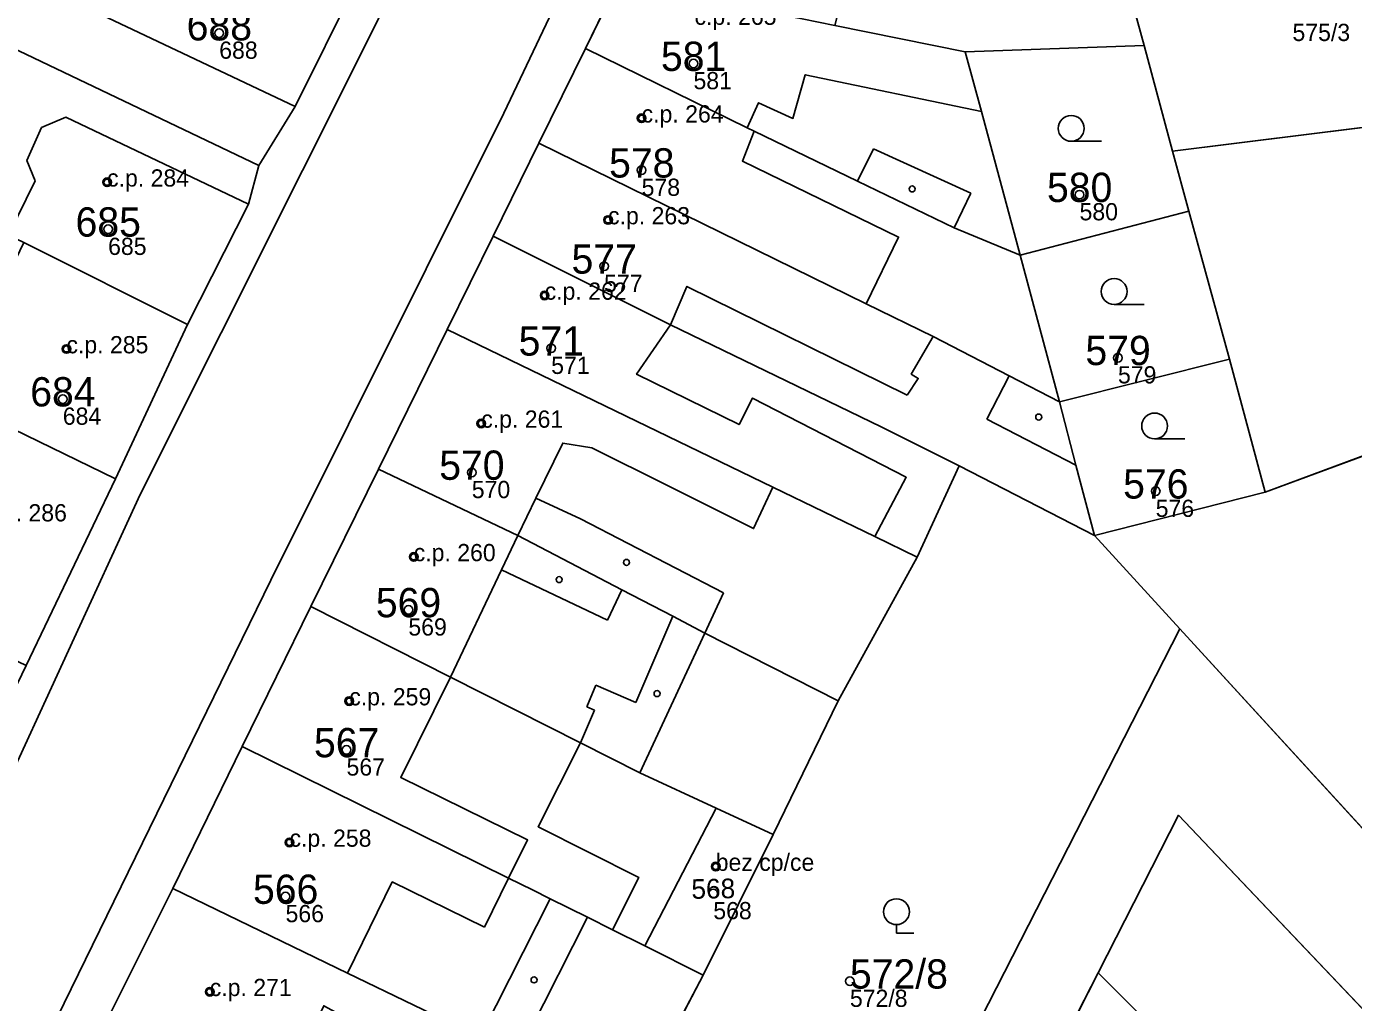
# Model space of a CAD drawing. Extents: x -603967 to -594699, y -1179315 to -1165625.
# Drawn here: x -598427.8 to -598350.8, y -1172329 to -1172272.3 of the extents above; entities that cross this region are included whole.
import ezdxf

# ---------------------------------------------------------------- set-up
doc = ezdxf.new("R2010")
doc.units = 0
for name, color, linetype in [('Definiční body', 7, 'Continuous'), ('Hranice parcel', 7, 'Continuous'), ('Parcelní čísla', 7, 'Continuous'), ('Polygon budovy', 7, 'Continuous'), ('Polygon parcely', 7, 'Continuous'), ('Vnitřní kresba', 7, 'Continuous'), ('Značky budov', 7, 'Continuous'), ('Značky kultur', 7, 'Continuous')]:
    doc.layers.add(name, color=color, linetype=linetype)

msp = doc.modelspace()

# ---------------------------------------------------------------- linework, layer by layer
at = {"layer": 'Definiční body'}
for centre in [(-598416.61, -1172272.66994), (-598389.08, -1172274.43994), (-598392.09, -1172277.60994), (-598392.09, -1172280.62994), (-598423.12, -1172281.32994), (-598366.67, -1172282.04994), (-598394.04, -1172283.51994), (-598423.06, -1172284.05994), (-598394.27, -1172286.20994), (-598397.72, -1172287.89994), (-598425.48, -1172291.00994), (-598397.34, -1172290.96994), (-598364.44, -1172291.51994), (-598425.69, -1172293.91994), (-598401.4, -1172295.32994), (-598401.95, -1172298.17994), (-598362.25, -1172299.26994), (-598405.32, -1172303.07994), (-598405.63, -1172306.15994), (-598409.06, -1172311.44994), (-598409.22, -1172314.28994), (-598412.53, -1172319.65994), (-598387.79, -1172321.05994), (-598412.76, -1172322.79994), (-598387.93, -1172322.62994), (-598417.16, -1172328.32994), (-598380, -1172327.71994)]:
    msp.add_circle(centre, 0.25, dxfattribs=at)
at = {"layer": 'Hranice parcel'}
for p, q in [((-598392.5, -1172267.69), (-598395.34, -1172273.56)), ((-598373.3, -1172273.75), (-598380.87, -1172272.23)), ((-598362.91, -1172273.38), (-598373.3, -1172273.75)), ((-598362.91, -1172273.38), (-598361.28, -1172279.52)), ((-598398.06, -1172279.06), (-598395.34, -1172273.56)), ((-598328.59, -1172275.46), (-598361.28, -1172279.52)), ((-598400.7, -1172284.45), (-598398.06, -1172279.06)), ((-598361.28, -1172279.52), (-598360.33, -1172283.01)), ((-598360.33, -1172283.01), (-598370.11, -1172285.56)), ((-598360.33, -1172283.01), (-598357.97, -1172291.6)), ((-598373.95, -1172283.97), (-598370.11, -1172285.56)), ((-598403.38, -1172289.88), (-598400.7, -1172284.45)), ((-598367.84, -1172294.08), (-598370.11, -1172285.56)), ((-598323.75, -1172287.38), (-598355.9, -1172299.33)), ((-598422.63, -1172298.54), (-598418.46, -1172289.59)), ((-598407.36, -1172297.98), (-598403.38, -1172289.88)), ((-598357.97, -1172291.6), (-598367.84, -1172294.08)), ((-598357.97, -1172291.6), (-598355.9, -1172299.33)), ((-598373.65, -1172297.79), (-598378.18, -1172295.53)), ((-598411.29, -1172305.97), (-598407.36, -1172297.98)), ((-598399.28, -1172301.84), (-598407.36, -1172297.98)), ((-598376.1, -1172303.09), (-598373.65, -1172297.79)), ((-598373.65, -1172297.79), (-598365.81, -1172301.83)), ((-598422.63, -1172298.54), (-598427.81, -1172309.38)), ((-598355.9, -1172299.33), (-598365.81, -1172301.83)), ((-598365.81, -1172301.83), (-598360.84, -1172307.26)), ((-598380.69, -1172311.44), (-598376.1, -1172303.09)), ((-598411.29, -1172305.97), (-598415.28, -1172314.08)), ((-598403.19, -1172310.07), (-598411.29, -1172305.97)), ((-598360.84, -1172307.26), (-598313.38, -1172359.14)), ((-598395.64, -1172313.87), (-598403.19, -1172310.07)), ((-598384.46, -1172319.19), (-598380.69, -1172311.44)), ((-598419.31, -1172322.33), (-598415.28, -1172314.08)), ((-598398.1, -1172318.75), (-598395.64, -1172313.87)), ((-598392.2, -1172315.61), (-598395.64, -1172313.87)), ((-598365.59, -1172327.23), (-598360.92, -1172318.08)), ((-598360.92, -1172318.08), (-598311.73, -1172369.89)), ((-598388.52, -1172327.37), (-598384.46, -1172319.19)), ((-598419.31, -1172322.33), (-598424.24, -1172332.21)), ((-598395.23, -1172324), (-598393.78, -1172324.73)), ((-598392.73, -1172335.38), (-598388.52, -1172327.37)), ((-598371.33, -1172338.45), (-598365.59, -1172327.23)), ((-598365.59, -1172327.23), (-598323.27, -1172369.42))]:
    msp.add_line(p, q, dxfattribs=at)
for points in [[(-598366.65, -1172259.71), (-598365.83, -1172262.83), (-598362.91, -1172273.38)], [(-598414.31, -1172280.36), (-598412.21, -1172276.94), (-598408.69, -1172269.86)], [(-598414.31, -1172280.36), (-598432.19, -1172271.82), (-598437.21, -1172270.93)], [(-598395.34, -1172273.56), (-598385.97, -1172278.16), (-598385.56, -1172278.36), (-598379.55, -1172281.26), (-598373.95, -1172283.97)], [(-598370.11, -1172285.56), (-598372.36, -1172277.22), (-598373.3, -1172273.75)], [(-598367.84, -1172294.08), (-598370.75, -1172292.57), (-598375.16, -1172290.29), (-598379.05, -1172288.38), (-598398.06, -1172279.06)], [(-598418.46, -1172289.59), (-598427.96, -1172284.82), (-598428.84, -1172284.41), (-598434.5, -1172281.55), (-598435.38, -1172281.18), (-598436.63, -1172280.89), (-598439.38, -1172280.37)], [(-598418.46, -1172289.59), (-598414.92, -1172282.6), (-598414.31, -1172280.36)], [(-598378.18, -1172295.53), (-598390.42, -1172289.6), (-598400.7, -1172284.45)], [(-598448.34, -1172288.7), (-598444.56, -1172289.23), (-598444.08, -1172289.3), (-598440.59, -1172289.84), (-598435.95, -1172292.08), (-598432.3, -1172293.85), (-598422.63, -1172298.54)], [(-598376.1, -1172303.09), (-598378.55, -1172301.9), (-598384.47, -1172299.04), (-598403.38, -1172289.88)], [(-598367.84, -1172294.08), (-598366.88, -1172297.76), (-598365.81, -1172301.83)], [(-598380.69, -1172311.44), (-598388.42, -1172307.5), (-598390.28, -1172306.53), (-598393.24, -1172304.99), (-598399.28, -1172301.84)], [(-598360.84, -1172307.26), (-598375.65, -1172336.24), (-598371.33, -1172338.45)], [(-598415.28, -1172314.08), (-598399.81, -1172321.74), (-598398.43, -1172322.42), (-598397.4, -1172322.93), (-598395.23, -1172324)], [(-598384.46, -1172319.19), (-598387.76, -1172317.66), (-598392.2, -1172315.61)], [(-598393.78, -1172324.73), (-598392.25, -1172321.7), (-598398.1, -1172318.75)], [(-598399.29, -1172332.02), (-598401.47, -1172330.97), (-598409.17, -1172327.24), (-598419.31, -1172322.33)], [(-598393.78, -1172324.73), (-598391.91, -1172325.67), (-598388.52, -1172327.37)]]:
    msp.add_lwpolyline(points, dxfattribs=at)
at = {"layer": 'Polygon budovy'}
for points in [[(-598423.45, -1172271.61), (-598412.21, -1172276.94), (-598408.69, -1172269.86), (-598417.91, -1172265.24), (-598426.66, -1172261.15), (-598427.25, -1172261.03), (-598428.65, -1172263.68), (-598421.31, -1172267.17)], [(-598380.87, -1172272.23), (-598382.78, -1172271.85), (-598384.69, -1172271.47), (-598392.5, -1172267.69), (-598395.34, -1172273.56), (-598385.97, -1172278.16), (-598385.31, -1172276.71), (-598383.31, -1172277.62), (-598382.59, -1172275.09), (-598372.36, -1172277.22), (-598373.3, -1172273.75)], [(-598398.06, -1172279.06), (-598379.05, -1172288.38), (-598377.17, -1172284.51), (-598386.24, -1172280.1), (-598385.56, -1172278.36), (-598385.97, -1172278.16), (-598395.34, -1172273.56)], [(-598427.3, -1172281.25), (-598428.84, -1172284.41), (-598427.96, -1172284.82), (-598418.46, -1172289.59), (-598414.92, -1172282.6), (-598425.51, -1172277.55), (-598426.92, -1172278.15), (-598427.78, -1172280.06)], [(-598376.67, -1172293.7), (-598376.03, -1172292.72), (-598376.44, -1172292.47), (-598375.16, -1172290.29), (-598379.05, -1172288.38), (-598398.06, -1172279.06), (-598400.7, -1172284.45), (-598390.42, -1172289.6), (-598389.46, -1172287.38)], [(-598418.46, -1172289.59), (-598427.96, -1172284.82), (-598432.3, -1172293.85), (-598422.63, -1172298.54)], [(-598403.38, -1172289.88), (-598384.47, -1172299.04), (-598378.55, -1172301.9), (-598376.73, -1172298.46), (-598385.65, -1172293.86), (-598386.43, -1172295.4), (-598392.38, -1172292.48), (-598390.42, -1172289.6), (-598400.7, -1172284.45)], [(-598407.36, -1172297.98), (-598399.28, -1172301.84), (-598398.23, -1172299.67), (-598396.67, -1172296.47), (-598394.98, -1172296.74), (-598390.59, -1172298.94), (-598385.59, -1172301.44), (-598384.47, -1172299.04), (-598403.38, -1172289.88)], [(-598437.89, -1172304.57), (-598427.81, -1172309.38), (-598422.63, -1172298.54), (-598432.3, -1172293.85), (-598435.95, -1172292.08), (-598437.23, -1172294.54), (-598433.53, -1172296.26)], [(-598411.29, -1172305.97), (-598403.19, -1172310.07), (-598400.23, -1172303.84), (-598399.28, -1172301.84), (-598407.36, -1172297.98)], [(-598411.29, -1172305.97), (-598415.28, -1172314.08), (-598399.81, -1172321.74), (-598398.71, -1172319.51), (-598406.07, -1172315.88), (-598403.19, -1172310.07)], [(-598401.21, -1172324.58), (-598399.81, -1172321.74), (-598415.28, -1172314.08), (-598419.31, -1172322.33), (-598409.17, -1172327.24), (-598406.57, -1172321.95)], [(-598391.91, -1172325.67), (-598388.52, -1172327.37), (-598384.46, -1172319.19), (-598387.76, -1172317.66)], [(-598415.9, -1172336.37), (-598413.87, -1172337.85), (-598410.44, -1172340.35), (-598410.36, -1172340.23), (-598408.79, -1172337.92), (-598413.3, -1172334.77), (-598410.54, -1172329.14), (-598408.22, -1172330.41), (-598408.47, -1172330.87), (-598400.6, -1172334.62), (-598399.29, -1172332.02), (-598401.47, -1172330.97), (-598409.17, -1172327.24), (-598419.31, -1172322.33), (-598424.24, -1172332.21)]]:
    msp.add_lwpolyline(points, close=True, dxfattribs=at)
at = {"layer": 'Polygon parcely'}
for points in [[(-598408.69, -1172269.86), (-598417.91, -1172265.24), (-598426.66, -1172261.15), (-598427.25, -1172261.03), (-598430.91, -1172260.29), (-598433.56, -1172259.82), (-598438.76, -1172258.91), (-598438.72, -1172260.97), (-598438.64, -1172265.04), (-598436.29, -1172265.6), (-598436.53, -1172266.99), (-598437.21, -1172270.93), (-598432.19, -1172271.82), (-598414.31, -1172280.36), (-598412.21, -1172276.94)], [(-598371.28, -1172259.28), (-598371.7, -1172262.69), (-598378.36, -1172262.22), (-598380.87, -1172272.23), (-598373.3, -1172273.75), (-598362.91, -1172273.38), (-598365.83, -1172262.83), (-598366.65, -1172259.71), (-598370.21, -1172259.38)], [(-598362.91, -1172273.38), (-598361.28, -1172279.52), (-598328.59, -1172275.46), (-598333.42, -1172263.54), (-598336.99, -1172263.17), (-598343.78, -1172262.27), (-598350.31, -1172261.47), (-598356.97, -1172260.73), (-598363.66, -1172259.92), (-598366.65, -1172259.71), (-598365.83, -1172262.83)], [(-598385.97, -1172278.16), (-598385.56, -1172278.36), (-598379.55, -1172281.26), (-598373.95, -1172283.97), (-598370.11, -1172285.56), (-598372.36, -1172277.22), (-598373.3, -1172273.75), (-598380.87, -1172272.23), (-598382.78, -1172271.85), (-598384.69, -1172271.47), (-598392.5, -1172267.69), (-598395.34, -1172273.56)], [(-598432.19, -1172271.82), (-598437.21, -1172270.93), (-598437.95, -1172274.15), (-598439.38, -1172280.37), (-598436.63, -1172280.89), (-598435.38, -1172281.18), (-598434.5, -1172281.55), (-598428.84, -1172284.41), (-598427.96, -1172284.82), (-598418.46, -1172289.59), (-598414.92, -1172282.6), (-598414.31, -1172280.36)], [(-598362.91, -1172273.38), (-598373.3, -1172273.75), (-598372.36, -1172277.22), (-598370.11, -1172285.56), (-598360.33, -1172283.01), (-598361.28, -1172279.52)], [(-598367.84, -1172294.08), (-598370.11, -1172285.56), (-598373.95, -1172283.97), (-598379.55, -1172281.26), (-598385.56, -1172278.36), (-598385.97, -1172278.16), (-598395.34, -1172273.56), (-598398.06, -1172279.06), (-598379.05, -1172288.38), (-598375.16, -1172290.29), (-598370.75, -1172292.57)], [(-598328.59, -1172275.46), (-598361.28, -1172279.52), (-598360.33, -1172283.01), (-598357.97, -1172291.6), (-598355.9, -1172299.33), (-598323.75, -1172287.38)], [(-598427.96, -1172284.82), (-598428.84, -1172284.41), (-598434.5, -1172281.55), (-598435.38, -1172281.18), (-598436.63, -1172280.89), (-598439.38, -1172280.37), (-598442.46, -1172279.75), (-598446.73, -1172279.15), (-598448.34, -1172288.7), (-598444.56, -1172289.23), (-598444.08, -1172289.3), (-598440.59, -1172289.84), (-598435.95, -1172292.08), (-598432.3, -1172293.85), (-598422.63, -1172298.54), (-598418.46, -1172289.59)], [(-598373.65, -1172297.79), (-598365.81, -1172301.83), (-598366.88, -1172297.76), (-598367.84, -1172294.08), (-598370.75, -1172292.57), (-598375.16, -1172290.29), (-598379.05, -1172288.38), (-598398.06, -1172279.06), (-598400.7, -1172284.45), (-598390.42, -1172289.6), (-598378.18, -1172295.53)], [(-598360.33, -1172283.01), (-598370.11, -1172285.56), (-598367.84, -1172294.08), (-598357.97, -1172291.6)], [(-598376.1, -1172303.09), (-598373.65, -1172297.79), (-598378.18, -1172295.53), (-598390.42, -1172289.6), (-598400.7, -1172284.45), (-598403.38, -1172289.88), (-598384.47, -1172299.04), (-598378.55, -1172301.9)], [(-598360.84, -1172307.26), (-598313.38, -1172359.14), (-598306.89, -1172353.49), (-598294.59, -1172342.79), (-598291.99, -1172340.53), (-598317.36, -1172294.5), (-598319.17, -1172285.68), (-598323.75, -1172287.38), (-598355.9, -1172299.33), (-598365.81, -1172301.83)], [(-598448.34, -1172288.7), (-598450.25, -1172300.1), (-598447.75, -1172300.41), (-598445.79, -1172300.66), (-598437.89, -1172304.57), (-598427.81, -1172309.38), (-598422.63, -1172298.54), (-598432.3, -1172293.85), (-598435.95, -1172292.08), (-598440.59, -1172289.84), (-598444.08, -1172289.3), (-598444.56, -1172289.23)], [(-598380.69, -1172311.44), (-598376.1, -1172303.09), (-598378.55, -1172301.9), (-598384.47, -1172299.04), (-598403.38, -1172289.88), (-598407.36, -1172297.98), (-598399.28, -1172301.84), (-598393.24, -1172304.99), (-598390.28, -1172306.53), (-598388.42, -1172307.5)], [(-598367.84, -1172294.08), (-598366.88, -1172297.76), (-598365.81, -1172301.83), (-598355.9, -1172299.33), (-598357.97, -1172291.6)], [(-598380.69, -1172311.44), (-598388.42, -1172307.5), (-598390.28, -1172306.53), (-598393.24, -1172304.99), (-598399.28, -1172301.84), (-598407.36, -1172297.98), (-598411.29, -1172305.97), (-598403.19, -1172310.07), (-598395.64, -1172313.87), (-598392.2, -1172315.61), (-598387.76, -1172317.66), (-598384.46, -1172319.19)], [(-598399.12, -1172347.88), (-598382.27, -1172359.81), (-598376.82, -1172349.2), (-598371.33, -1172338.45), (-598375.65, -1172336.24), (-598360.84, -1172307.26), (-598365.81, -1172301.83), (-598373.65, -1172297.79), (-598376.1, -1172303.09), (-598380.69, -1172311.44), (-598384.46, -1172319.19), (-598388.52, -1172327.37), (-598392.73, -1172335.38)], [(-598403.19, -1172310.07), (-598411.29, -1172305.97), (-598415.28, -1172314.08), (-598399.81, -1172321.74), (-598398.43, -1172322.42), (-598397.4, -1172322.93), (-598395.23, -1172324), (-598393.78, -1172324.73), (-598392.25, -1172321.7), (-598398.1, -1172318.75), (-598395.64, -1172313.87)], [(-598311.41, -1172364.77), (-598314.89, -1172360.97), (-598313.38, -1172359.14), (-598360.84, -1172307.26), (-598375.65, -1172336.24), (-598371.33, -1172338.45), (-598365.59, -1172327.23), (-598360.92, -1172318.08), (-598311.73, -1172369.89), (-598311.34, -1172369.56), (-598307.31, -1172373.86), (-598303.32, -1172377.27), (-598295.11, -1172384.6), (-598292.55, -1172381.77), (-598299.4, -1172374.32), (-598301.13, -1172375.92), (-598304.63, -1172372.13), (-598308.03, -1172368.45)], [(-598393.78, -1172324.73), (-598395.23, -1172324), (-598397.4, -1172322.93), (-598398.43, -1172322.42), (-598399.81, -1172321.74), (-598415.28, -1172314.08), (-598419.31, -1172322.33), (-598409.17, -1172327.24), (-598401.47, -1172330.97), (-598399.29, -1172332.02), (-598392.73, -1172335.38), (-598388.52, -1172327.37), (-598391.91, -1172325.67)], [(-598388.52, -1172327.37), (-598384.46, -1172319.19), (-598387.76, -1172317.66), (-598392.2, -1172315.61), (-598395.64, -1172313.87), (-598398.1, -1172318.75), (-598392.25, -1172321.7), (-598393.78, -1172324.73), (-598391.91, -1172325.67)], [(-598323.27, -1172369.42), (-598321.19, -1172366.97), (-598315.86, -1172373.35), (-598311.73, -1172369.89), (-598360.92, -1172318.08), (-598365.59, -1172327.23)], [(-598419.31, -1172322.33), (-598424.24, -1172332.21), (-598415.9, -1172336.37), (-598413.87, -1172337.85), (-598410.44, -1172340.35), (-598407.76, -1172342.1), (-598405.18, -1172343.69), (-598400.6, -1172334.62), (-598399.29, -1172332.02), (-598401.47, -1172330.97), (-598409.17, -1172327.24)], [(-598334.21, -1172369.13), (-598327.82, -1172374.78), (-598323.27, -1172369.42), (-598365.59, -1172327.23), (-598371.33, -1172338.45), (-598335.12, -1172370.15)]]:
    msp.add_lwpolyline(points, close=True, dxfattribs=at)
for points in [[(-598456.32, -1172407.16), (-598452.31, -1172397.13), (-598448.16, -1172386.78), (-598444.94, -1172383.9), (-598446.97, -1172383.13), (-598443.97, -1172375.5), (-598439.34, -1172363.73), (-598437.93, -1172360.15), (-598434.19, -1172352.55), (-598431.01, -1172346.05), (-598427.89, -1172339.64), (-598424.24, -1172332.21), (-598419.31, -1172322.33), (-598415.28, -1172314.08), (-598411.29, -1172305.97), (-598407.36, -1172297.98), (-598403.38, -1172289.88), (-598400.7, -1172284.45), (-598398.06, -1172279.06), (-598395.34, -1172273.56), (-598392.5, -1172267.69)], [(-598408.69, -1172269.86), (-598412.21, -1172276.94), (-598414.31, -1172280.36), (-598414.92, -1172282.6), (-598418.46, -1172289.59), (-598422.63, -1172298.54), (-598427.81, -1172309.38), (-598431.72, -1172317.46), (-598434.26, -1172322.85), (-598436.88, -1172328.4), (-598441.27, -1172337.74), (-598445.14, -1172345.9), (-598448.35, -1172352.63), (-598451.86, -1172359.99), (-598454.94, -1172368.17), (-598458.22, -1172377.78)]]:
    msp.add_lwpolyline(points, dxfattribs=at)
at = {"layer": 'Vnitřní kresba'}
for p, q in [((-598400.09, -1172277.31), (-598385.93, -1172247.61)), ((-598423.45, -1172271.61), (-598412.21, -1172276.94)), ((-598407.07, -1172271.26), (-598421.19, -1172299.46)), ((-598383.31, -1172277.62), (-598382.59, -1172275.09)), ((-598382.59, -1172275.09), (-598372.36, -1172277.22)), ((-598413.62, -1172304.44), (-598400.09, -1172277.31)), ((-598385.97, -1172278.16), (-598385.31, -1172276.71)), ((-598385.31, -1172276.71), (-598383.31, -1172277.62)), ((-598425.51, -1172277.55), (-598426.92, -1172278.15)), ((-598414.92, -1172282.6), (-598425.51, -1172277.55)), ((-598426.92, -1172278.15), (-598427.78, -1172280.06)), ((-598386.24, -1172280.1), (-598385.56, -1172278.36)), ((-598379.55, -1172281.26), (-598378.64, -1172279.38)), ((-598378.64, -1172279.38), (-598372.98, -1172281.96)), ((-598427.78, -1172280.06), (-598427.3, -1172281.25)), ((-598377.17, -1172284.51), (-598386.24, -1172280.1)), ((-598427.3, -1172281.25), (-598428.84, -1172284.41)), ((-598372.98, -1172281.96), (-598373.95, -1172283.97)), ((-598379.05, -1172288.38), (-598377.17, -1172284.51)), ((-598390.42, -1172289.6), (-598389.46, -1172287.38)), ((-598389.46, -1172287.38), (-598376.67, -1172293.7)), ((-598392.38, -1172292.48), (-598390.42, -1172289.6)), ((-598376.44, -1172292.47), (-598375.16, -1172290.29)), ((-598392.38, -1172292.48), (-598386.43, -1172295.4)), ((-598376.67, -1172293.7), (-598376.03, -1172292.72)), ((-598376.03, -1172292.72), (-598376.44, -1172292.47)), ((-598370.75, -1172292.57), (-598372.05, -1172295.08)), ((-598386.43, -1172295.4), (-598385.65, -1172293.86)), ((-598385.65, -1172293.86), (-598376.73, -1172298.46)), ((-598372.05, -1172295.08), (-598366.88, -1172297.76)), ((-598396.67, -1172296.47), (-598398.23, -1172299.67)), ((-598396.67, -1172296.47), (-598394.98, -1172296.74)), ((-598394.98, -1172296.74), (-598390.59, -1172298.94)), ((-598376.73, -1172298.46), (-598378.55, -1172301.9)), ((-598421.19, -1172299.46), (-598434.8, -1172329.03)), ((-598398.23, -1172299.67), (-598399.28, -1172301.84)), ((-598398.23, -1172299.67), (-598395.64, -1172300.87)), ((-598390.59, -1172298.94), (-598385.59, -1172301.44)), ((-598385.59, -1172301.44), (-598384.47, -1172299.04)), ((-598395.64, -1172300.87), (-598387.33, -1172305.17)), ((-598400.23, -1172303.84), (-598399.28, -1172301.84)), ((-598403.19, -1172310.07), (-598400.23, -1172303.84)), ((-598400.23, -1172303.84), (-598394.07, -1172306.76)), ((-598426.81, -1172331.44), (-598413.62, -1172304.44)), ((-598394.07, -1172306.76), (-598393.24, -1172304.99)), ((-598388.42, -1172307.5), (-598387.33, -1172305.17)), ((-598390.28, -1172306.53), (-598392.43, -1172311.53)), ((-598392.2, -1172315.61), (-598388.42, -1172307.5)), ((-598403.19, -1172310.07), (-598406.07, -1172315.88)), ((-598394.74, -1172310.52), (-598395.28, -1172311.78)), ((-598392.43, -1172311.53), (-598394.74, -1172310.52)), ((-598394.82, -1172311.98), (-598395.64, -1172313.87)), ((-598395.28, -1172311.78), (-598394.82, -1172311.98)), ((-598406.07, -1172315.88), (-598398.71, -1172319.51)), ((-598391.91, -1172325.67), (-598387.76, -1172317.66)), ((-598399.81, -1172321.74), (-598398.71, -1172319.51)), ((-598406.57, -1172321.95), (-598409.17, -1172327.24)), ((-598401.21, -1172324.58), (-598406.57, -1172321.95)), ((-598399.81, -1172321.74), (-598401.21, -1172324.58)), ((-598401.47, -1172330.97), (-598397.4, -1172322.93)), ((-598399.29, -1172332.02), (-598395.23, -1172324))]:
    msp.add_line(p, q, dxfattribs=at)
at = {"layer": 'Značky budov'}
for centre in [(-598392.0968, -1172277.60916), (-598423.1268, -1172281.32916), (-598376.3868, -1172281.71916), (-598394.0468, -1172283.51916), (-598397.7268, -1172287.89916), (-598425.4868, -1172291.00916), (-598369.0368, -1172294.95916), (-598401.4068, -1172295.32916), (-598405.3268, -1172303.07916), (-598392.9668, -1172303.39916), (-598396.8768, -1172304.39916), (-598391.1968, -1172311.01916), (-598409.0668, -1172311.44916), (-598412.5368, -1172319.65916), (-598387.7968, -1172321.05916), (-598417.1668, -1172328.32916), (-598398.3368, -1172327.63916)]:
    msp.add_circle(centre, 0.175, dxfattribs=at)
at = {"layer": 'Značky kultur'}
for p, q in [((-598367.153, -1172278.95), (-598365.403, -1172278.95)), ((-598364.663, -1172288.42), (-598362.913, -1172288.42)), ((-598362.313, -1172296.23), (-598360.563, -1172296.23)), ((-598377.3, -1172324.432), (-598377.3, -1172324.93)), ((-598377.3, -1172324.93), (-598376.299, -1172324.93))]:
    msp.add_line(p, q, dxfattribs=at)
for centre in [(-598367.15286, -1172278.19981), (-598364.66286, -1172287.66981), (-598362.31286, -1172295.47981), (-598377.29929, -1172323.6809)]:
    msp.add_circle(centre, 0.75, dxfattribs=at)

# ---------------------------------------------------------------- texts
at = {"layer": 'Definiční body'}
for s, p in [('c.p. 265', (-598389.02, -1172272.19)), ('575/3', (-598354.31, -1172273.129)), ('688', (-598416.61, -1172274.159)), ('581', (-598389.08, -1172275.929)), ('c.p. 264', (-598392.09, -1172277.86)), ('c.p. 284', (-598423.12, -1172281.58)), ('578', (-598392.09, -1172282.119)), ('c.p. 263', (-598394.04, -1172283.77)), ('580', (-598366.67, -1172283.539)), ('685', (-598423.06, -1172285.549)), ('c.p. 262', (-598397.72, -1172288.15)), ('577', (-598394.27, -1172287.699)), ('c.p. 285', (-598425.48, -1172291.26)), ('571', (-598397.34, -1172292.459)), ('579', (-598364.44, -1172293.009)), ('684', (-598425.69, -1172295.409)), ('c.p. 261', (-598401.4, -1172295.58)), ('570', (-598401.95, -1172299.669)), ('c.p. 286', (-598430.21, -1172301.02)), ('576', (-598362.25, -1172300.759)), ('c.p. 260', (-598405.32, -1172303.33)), ('569', (-598405.63, -1172307.649)), ('c.p. 259', (-598409.06, -1172311.7)), ('567', (-598409.22, -1172315.779)), ('c.p. 258', (-598412.53, -1172319.91)), ('bez cp/ce', (-598387.79, -1172321.31)), ('566', (-598412.76, -1172324.289)), ('568', (-598387.93, -1172324.119)), ('c.p. 271', (-598417.16, -1172328.58)), ('572/8', (-598380, -1172329.209))]:
    msp.add_text(s, height=0.999996, dxfattribs=at).set_placement(p)
at = {"layer": 'Parcelní čísla'}
for s, p in [('688', (-598418.5, -1172273.095)), ('581', (-598390.97, -1172274.865)), ('578', (-598393.98, -1172281.055)), ('580', (-598368.56, -1172282.475)), ('685', (-598424.95, -1172284.485)), ('577', (-598396.16, -1172286.635)), ('571', (-598399.23, -1172291.395)), ('579', (-598366.33, -1172291.945)), ('684', (-598427.58, -1172294.345)), ('570', (-598403.84, -1172298.605)), ('576', (-598364.14, -1172299.695)), ('569', (-598407.52, -1172306.585)), ('567', (-598411.11, -1172314.715)), ('566', (-598414.65, -1172323.225)), ('572/8', (-598380, -1172328.145))]:
    msp.add_text(s, height=1.699998, dxfattribs=at).set_placement(p)
msp.add_text('568', height=1.138998, rotation=1, dxfattribs=at).set_placement((-598389.191, -1172322.936))

doc.saveas('drawing.dxf')
